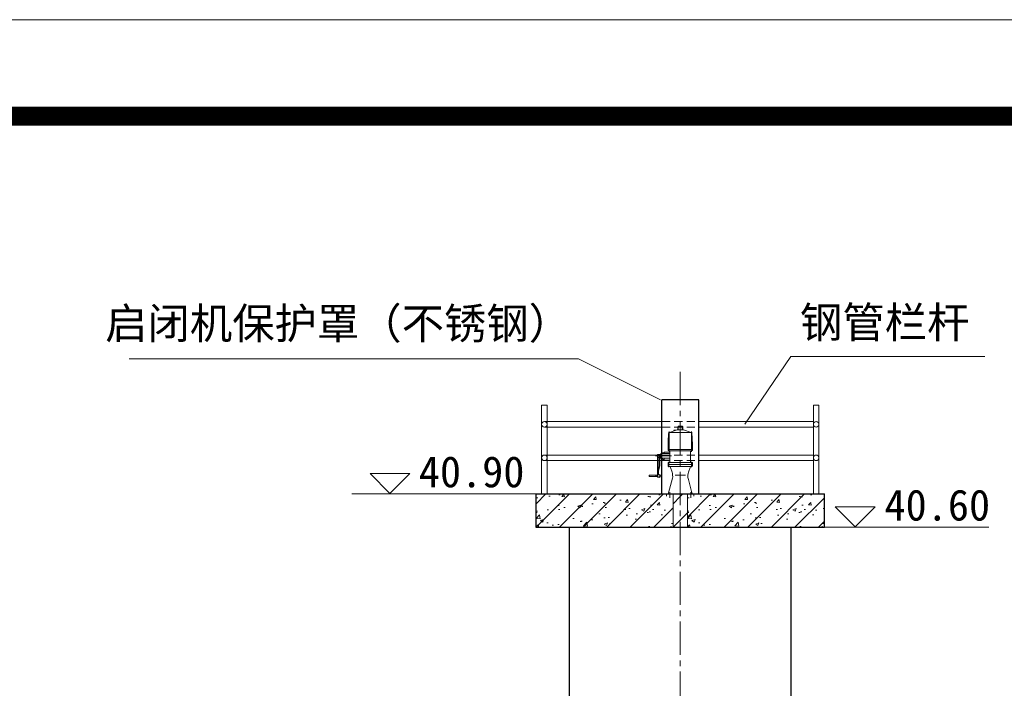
# Model space of a CAD drawing. Extents: x -27255 to 1448651, y 31034 to 8081248.
# Tile 267 of 580: x 583321 to 583409, y 3865162 to 3865222. Entities that reach past the tile are written whole.
import ezdxf
from ezdxf.lldxf.tags import DXFTag

# ---------------------------------------------------------------- set-up
doc = ezdxf.new("R2010")
doc.units = 0
doc.header["$PDMODE"] = 32
doc.header["$PDSIZE"] = 0.2
doc.linetypes.add('CENTER2', pattern=[1.125, 0.75, -0.125, 0.125, -0.125])
doc.linetypes.add('HIDDEN', pattern=[0.375, 0.25, -0.125])
doc.layers.get('0').update_dxf_attribs({"linetype": 'CONTINUOUS'})
doc.layers.get('Defpoints').update_dxf_attribs({"linetype": 'CONTINUOUS'})
for name, color, linetype, lineweight in [('0.09中心线', 1, 'DASHDOT2', 9), ('0.09标注线', 3, 'CONTINUOUS', 9), ('0.13填充', 8, 'CONTINUOUS', 9), ('0.13文字', 3, 'CONTINUOUS', 13), ('0.13轮廓', 4, 'CONTINUOUS', 13), ('0.15红线', 1, 'CONTINUOUS', 15), ('0.30粗线', 7, 'CONTINUOUS', 30), ('图框', 7, 'CONTINUOUS', 20), ('细实线', 3, 'CONTINUOUS', 20), ('细线', 7, 'CONTINUOUS', 15)]:
    doc.layers.add(name, color=color, linetype=linetype, lineweight=lineweight)
doc.styles.add('-仿宋_GB2312', font='FangSong_GB2312.ttf')
tags = doc.linetypes.add('DASHDOT2', pattern=[0.5, 0.25, -0.125, 0, -0.125]).pattern_tags.tags
tags[10:11] = [DXFTag(74, 4), DXFTag(75, 0), DXFTag(340, '0'), DXFTag(46, 1.0), DXFTag(50, 0.0), DXFTag(44, 0.0), DXFTag(45, 0.0)]
tags[8:9] = [DXFTag(74, 4), DXFTag(75, 0), DXFTag(340, '0'), DXFTag(46, 1.0), DXFTag(50, 0.0), DXFTag(44, 0.0), DXFTag(45, 0.0)]
tags[6:7] = [DXFTag(74, 4), DXFTag(75, 0), DXFTag(340, '0'), DXFTag(46, 1.0), DXFTag(50, 0.0), DXFTag(44, 0.0), DXFTag(45, 0.0)]
tags[4:5] = [DXFTag(74, 4), DXFTag(75, 0), DXFTag(340, '0'), DXFTag(46, 1.0), DXFTag(50, 0.0), DXFTag(44, 0.0), DXFTag(45, 0.0)]
doc.dimstyles.new('副本 (3) (2) STANDARD', dxfattribs={"dimtxt": 2.5, "dimasz": 1, "dimexe": 1.2, "dimexo": 1, "dimgap": 0.5, "dimtad": 1, "dimdec": 1, "dimzin": 0, "dimdsep": 46, "dimtxsty": '-仿宋_GB2312', "dimblk": 'ARCHTICK', "dimcen": 0.09, "dimadec": 0, "dimazin": 0, "dimtfac": 1, "dimtdec": 1, "dimtix": 1, "dimtmove": 2, "dimatfit": 3, "dimfxl": 1.2, "dimfxlon": 1, "dimtolj": 1, "dimtzin": 0, "dimarcsym": 0})
pattern_1 = [(45, (583379.6275, 3865176.256), (-1.06066, 1.06066), [])]
pattern_2 = [(45, (583367.2784, 3865176.256), (-1.06066, 1.06066), [])]

# ---------------------------------------------------------------- blocks, each defined once
blk = doc.blocks.new('jhl')
at = {"layer": '细线'}
for p, q in [((51304.9, 30128.6), (51304, 30127.6)), ((51304, 30127.6), (51311.8, 30127.6)), ((51304, 30123.2), (51304, 30127.6)), ((51304.9, 30128.6), (51310.9, 30128.6)), ((51304.9, 30123.2), (51304.9, 30127.6)), ((51310.9, 30128.6), (51311.8, 30127.6)), ((51310.9, 30127.6), (51310.9, 30123.2)), ((51311.8, 30127.6), (51311.8, 30123.2)), ((51325.3, 30119.2), (51290.6, 30119.2)), ((51291.1, 30120.6), (51291.1, 30089.9)), ((51291.5, 30119.2), (51303.1, 30123.2)), ((51303.1, 30123.2), (51312.7, 30123.2)), ((51324.3, 30119.2), (51312.7, 30123.2)), ((51315.5, 30122.2), (51315.8, 30123.2)), ((51315.8, 30123.2), (51317.7, 30122.5)), ((51315.9, 30122.1), (51316.2, 30123.1)), ((51317.4, 30122.6), (51317, 30121.7)), ((51317.7, 30122.5), (51317.4, 30121.6)), ((51324.7, 30120.6), (51324.7, 30089.9)), ((51289.6, 30094.4), (51289.6, 30092.6)), ((51326.2, 30093.4), (51289.6, 30093.4)), ((51290.8, 30091.5), (51325.1, 30091.5)), ((51292.4, 30091.5), (51292.4, 30073.9)), ((51321.2, 30083.9), (51345.2, 30083.9)), ((51323.4, 30091.5), (51323.4, 30073.9)), ((51323.4, 30089.7), (51332.1, 30089.7)), ((51323.4, 30087.4), (51337, 30087.4)), ((51323.4, 30080.4), (51337, 30080.4)), ((51326.2, 30094.4), (51326.2, 30092.6)), ((51332.1, 30089.7), (51337, 30087.4)), ((51332.1, 30089.7), (51332.1, 30087.4)), ((51332.1, 30080.4), (51332.1, 30077.7)), ((51332.1, 30077.7), (51337, 30080.4)), ((51337, 30087.4), (51337, 30080.4)), ((51341.9, 30086.2), (51337, 30086.2)), ((51338.6, 30081.7), (51337, 30081.7)), ((51338.6, 30081.7), (51338.6, 30083.7)), ((51338.6, 30081.7), (51338.6, 30068.9)), ((51339.9, 30083.7), (51339.9, 30068.9)), ((51341.9, 30081.7), (51339.9, 30081.7)), ((51341.9, 30086.2), (51341.9, 30051.7)), ((51289.6, 30069), (51289.6, 30073.9)), ((51289.6, 30073.9), (51326.2, 30073.9)), ((51326.2, 30070.9), (51289.6, 30070.9)), ((51290.8, 30074.9), (51290.8, 30066.9)), ((51325.1, 30067.9), (51290.8, 30067.9)), ((51293.1, 30066.6), (51295.5, 30059.4)), ((51322.7, 30066.6), (51320.3, 30059.4)), ((51323.4, 30077.7), (51332.1, 30077.7)), ((51325, 30074.9), (51325, 30066.9)), ((51326.2, 30073.9), (51326.2, 30069)), ((51338.6, 30068.9), (51340.5, 30060.9)), ((51339.9, 30068.9), (51341.9, 30060.5)), ((51300, 30054.9), (51315.8, 30054.9)), ((51341.9, 30056.2), (51339.7, 30056.2)), ((51339.7, 30056.2), (51339.7, 30051.7)), ((51341.9, 30051.7), (51339.7, 30051.7)), ((51340.5, 30060.9), (51340.5, 30056.2)), ((51354.8, 30055.1), (51341.9, 30055.1)), ((51354.8, 30052.9), (51341.9, 30052.9)), ((51344.1, 30055.1), (51344.1, 30052.9)), ((51344.8, 30055.1), (51344.8, 30052.9)), ((51354.8, 30055.1), (51354.8, 30052.9)), ((51296.2, 30050.4), (51290.4, 30028.3)), ((51319.6, 30050.4), (51325.5, 30028.3)), ((51287.3, 30025.6), (51287.3, 30023.5)), ((51288.4, 30026.7), (51327.4, 30026.7)), ((51292, 30029.4), (51292, 30020.9)), ((51323.8, 30029.4), (51323.8, 30020.9)), ((51328.5, 30025.6), (51328.5, 30023.5))]:
    blk.add_line(p, q, dxfattribs=at)
for centre, radius, start, end in [((51572, 30096.2), 282.4, 175.3154, 180.3692), ((51043.8, 30096.2), 282.4, 359.6308, 4.6846), ((51290.8, 30092.6), 1.12, 180, 270), ((51325.1, 30092.6), 1.12, 270, 0), ((51337.7, 30083.7), 0.938, 0, 90), ((51340.9, 30083.7), 0.938, 90, 180), ((51290.8, 30069), 1.12, 180, 270), ((51291.4, 30066), 1.88, 18.4349, 90), ((51324.4, 30066), 1.88, 90, 161.5651), ((51325.1, 30069), 1.12, 270, 0), ((51277.8, 30053.5), 18.8, 350.3673, 18.4349), ((51338.1, 30053.5), 18.8, 161.5651, 189.6327), ((51339.9, 30053.9), 2.27, 96.7496, 263.2504), ((51288.4, 30025.6), 1.12, 90, 180), ((51288.5, 30028.6), 1.88, 270, 350.3673), ((51327.3, 30028.6), 1.88, 189.6327, 270), ((51327.4, 30025.6), 1.12, 0, 90)]:
    blk.add_arc(centre, radius, start, end, dxfattribs=at)
blk = doc.blocks.new('_ARCHTICK')
at = {"color": 0, "linetype": 'ByBlock', "const_width": 0.15}
blk.add_lwpolyline([(-0.5, -0.5), (0.5, 0.5)], dxfattribs=at)
blk = doc.blocks.new('*D2722')
at = {"layer": '0.09标注线', "color": 0, "lineweight": -2}
for p, q in [((583370.278, 3865157.944), (583370.278, 3865155.574)), ((583390.279, 3865157.948), (583390.279, 3865155.574)), ((583370.278, 3865156.774), (583390.279, 3865156.774))]:
    blk.add_line(p, q, dxfattribs=at)
at = {"layer": 'Defpoints', "color": 0, "lineweight": 13}
for p in [(583370.278, 3865173.256, 2.842), (583390.279, 3865173.256, 2.629), (583390.279, 3865156.774)]:
    blk.add_point(p, dxfattribs=at)
at = {"layer": '0.09标注线', "color": 0, "lineweight": -2, "rotation": 180}
blk.add_blockref('_ARCHTICK', (583370.278, 3865156.774), dxfattribs=at)
at = {"layer": '0.09标注线', "color": 0, "lineweight": -2}
blk.add_blockref('_ARCHTICK', (583390.279, 3865156.774), dxfattribs=at)
at = {"layer": '0.09标注线', "color": 0, "insert": (583380.278, 3865158.524), "char_height": 2.5, "attachment_point": 5, "style": '-仿宋_GB2312'}
blk.add_mtext('\\A1;200', dxfattribs=at)
blk = doc.blocks.new('d4trtg')
at = {"lineweight": 0}
blk.add_line((653868.4, 3902577.34), (658071.24, 3902577.34), dxfattribs=at)
at = {"lineweight": 0, "const_width": 10.01}
blk.add_lwpolyline([(654118.57, 3902527.3), (658021.21, 3902527.3), (658021.21, 3899655.36), (654118.57, 3899655.36)], close=True, dxfattribs=at)

msp = doc.modelspace()

# ---------------------------------------------------------------- hatches: boundary and pattern name
at = {"layer": '0.13填充', "ltscale": 0.005}
h = msp.add_hatch(dxfattribs=at)
h.set_pattern_fill('ANSI31', color=256, scale=12, style=0)
h.set_pattern_definition(pattern_2)
h.paths.add_polyline_path([(583379.62755, 3865179.25602), (583379.10839, 3865179.25602), (583367.27839, 3865179.25602), (583367.27839, 3865176.25602), (583379.62755, 3865176.25602)])
h = msp.add_hatch(dxfattribs=at)
h.set_pattern_fill('AR-CONC', color=256, scale=0.4, style=0)
h.set_pattern_definition([(50, (583367.2784, 3865176.256), (2.86904, -0.251), [0.3, -3.3]), (355, (583367.2784, 3865176.256), (-0.555, 3.0088), [0.24, -2.64]), (100.451, (583367.5175, 3865176.235), (2.31404, 2.75776), [0.25496, -2.80457]), (46.184, (583367.2784, 3865177.056), (4.269, -0.6621), [0.45, -4.95]), (96.636, (583367.634, 3865177.001), (3.7387, 3.8965), [0.3824, -4.2069]), (351.184, (583367.2784, 3865177.056), (3.7386, 3.8965), [0.36, -3.96]), (21, (583367.6784, 3865176.856), (2.38763, -1.61048), [0.3, -3.3]), (326, (583367.6784, 3865176.856), (0.97326, 2.9006), [0.24, -2.64]), (71.451, (583367.8774, 3865176.7218), (3.3609, 1.2901), [0.25496, -2.80457]), (37.5, (583367.2784, 3865176.256), (0.04864, 1.331575), [0, -2.608, 0, -2.68, 0, -2.65]), (7.5, (583367.2784, 3865176.256), (1.05228, 1.57765), [0, -1.528, 0, -2.548, 0, -1.01]), (327.5, (583366.3864, 3865176.256), (2.13529, -0.09022), [0, -1, 0, -3.12, 0, -4.14]), (317.5, (583365.9864, 3865176.256), (2.33274, 0.40042), [0, -1.3, 0, -2.072, 0, -2.94])])
h.paths.add_polyline_path([(583367.27839, 3865179.25602), (583367.27839, 3865176.25602), (583379.62755, 3865176.25602), (583379.62755, 3865179.25602), (583379.10839, 3865179.25602)])
h = msp.add_hatch(dxfattribs=at)
h.set_pattern_fill('ANSI31', color=256, scale=12, style=0)
h.set_pattern_definition(pattern_1)
h.paths.add_polyline_path([(583380.27839, 3865179.25602), (583379.62755, 3865179.25602), (583379.62755, 3865176.25602), (583380.27839, 3865176.25602)])
h = msp.add_hatch(dxfattribs=at)
h.set_pattern_fill('ANSI31', color=256, scale=12, style=0)
h.set_pattern_definition(pattern_1)
h.paths.add_polyline_path([(583380.92924, 3865179.25602), (583380.27839, 3865179.25602), (583380.27839, 3865176.25602), (583380.92924, 3865176.25602)])
h = msp.add_hatch(dxfattribs=at)
h.set_pattern_fill('AR-CONC', color=256, scale=0.4, style=0)
h.set_pattern_definition([(50, (583380.9292, 3865176.256), (2.86904, -0.251), [0.3, -3.3]), (355, (583380.9292, 3865176.256), (-0.555, 3.0088), [0.24, -2.64]), (100.451, (583381.1683, 3865176.235), (2.31404, 2.75776), [0.25496, -2.80457]), (46.184, (583380.9292, 3865177.056), (4.269, -0.6621), [0.45, -4.95]), (96.636, (583381.285, 3865177.001), (3.7387, 3.8965), [0.3824, -4.2069]), (351.184, (583380.9292, 3865177.056), (3.7386, 3.8965), [0.36, -3.96]), (21, (583381.3292, 3865176.856), (2.38763, -1.61048), [0.3, -3.3]), (326, (583381.3292, 3865176.856), (0.97326, 2.9006), [0.24, -2.64]), (71.451, (583381.5282, 3865176.7218), (3.3609, 1.2901), [0.25496, -2.80457]), (37.5, (583380.9292, 3865176.256), (0.04864, 1.331575), [0, -2.608, 0, -2.68, 0, -2.65]), (7.5, (583380.9292, 3865176.256), (1.05228, 1.57765), [0, -1.528, 0, -2.548, 0, -1.01]), (327.5, (583380.0372, 3865176.256), (2.13529, -0.09022), [0, -1, 0, -3.12, 0, -4.14]), (317.5, (583379.6372, 3865176.256), (2.33274, 0.40042), [0, -1.3, 0, -2.072, 0, -2.94])])
edge = h.paths.add_edge_path()
edge.add_line((583393.27839, 3865179.25602), (583381.48793, 3865179.25602))
edge.add_ellipse((583381.44839, 3865179.18852), major_axis=(0.04773, 0.04773), ratio=1, start_angle=315, end_angle=405)
edge.add_ellipse((583381.44216, 3865179.36852), major_axis=(-0.07955, 0.07955), ratio=1, start_angle=54.6327181, end_angle=135)
edge.add_line((583381.44216, 3865179.25602), (583380.92924, 3865179.25602))
edge.add_line((583380.92924, 3865179.25602), (583380.92924, 3865176.25602))
edge.add_line((583380.92924, 3865176.25602), (583393.27839, 3865176.25602))
edge.add_line((583393.27839, 3865176.25602), (583393.27839, 3865179.25602))
h = msp.add_hatch(dxfattribs=at)
h.set_pattern_fill('ANSI31', color=256, scale=12, style=0)
h.set_pattern_definition(pattern_2)
edge = h.paths.add_edge_path()
edge.add_line((583393.27839, 3865179.25602), (583381.48793, 3865179.25602))
edge.add_ellipse((583381.44839, 3865179.18852), major_axis=(0.04773, 0.04773), ratio=1, start_angle=315, end_angle=405)
edge.add_ellipse((583381.44216, 3865179.36852), major_axis=(-0.07955, 0.07955), ratio=1, start_angle=54.6327181, end_angle=135)
edge.add_line((583381.44216, 3865179.25602), (583380.92924, 3865179.25602))
edge.add_line((583380.92924, 3865179.25602), (583380.92924, 3865176.25602))
edge.add_line((583380.92924, 3865176.25602), (583393.27839, 3865176.25602))
edge.add_line((583393.27839, 3865176.25602), (583393.27839, 3865179.25602))

# ---------------------------------------------------------------- linework, layer by layer
at = {"layer": '0.09中心线', "ltscale": 3}
for p, q in [((583379.62755, 3865179.25602, 5.03382), (583379.62755, 3865176.25602, 5.03382)), ((583380.92924, 3865179.25602, 5.03382), (583380.92924, 3865176.25602, 5.03382))]:
    msp.add_line(p, q, dxfattribs=at)
at = {"layer": '0.09标注线'}
for p, q in [((583386.10643, 3865185.55247, 5.37948), (583390.25378, 3865191.65476, 5.37948)), ((583407.73041, 3865191.65476, 5.37948), (583390.25378, 3865191.65476, 5.37948)), ((583371.09916, 3865191.42188, 5.37948), (583330.58969, 3865191.42188, 5.37948)), ((583371.09916, 3865191.42188, 5.37948), (583378.50053, 3865187.72305, 5.37948)), ((583352.30736, 3865181.08495, 5.37948), (583354.09936, 3865179.29295, 5.37948)), ((583352.30736, 3865181.08495, 5.37948), (583355.89136, 3865181.08495, 5.37948)), ((583354.09936, 3865179.29295, 5.37948), (583355.89136, 3865181.08495, 5.37948)), ((583350.66368, 3865179.25602, 5.37948), (583367.27839, 3865179.25602, 5.37948)), ((583394.25726, 3865178.08495, 5.37948), (583396.04926, 3865176.29295, 5.37948)), ((583394.25726, 3865178.08495, 5.37948), (583397.84126, 3865178.08495, 5.37948)), ((583396.04926, 3865176.29295, 5.37948), (583397.84126, 3865178.08495, 5.37948)), ((583393.27839, 3865176.25602, 5.37948), (583408.11372, 3865176.25602, 5.37948))]:
    msp.add_line(p, q, dxfattribs=at)
at = {"layer": '0.13文字', "linetype": 'Continuous', "lineweight": 13}
msp.add_line((582175.00285, 3865221.97935), (587865.89025, 3865221.97935), dxfattribs=at)
at = {"layer": '0.13轮廓', "linetype": 'HIDDEN', "ltscale": 3}
for p, q in [((583378.60634, 3865185.77773, 5.03382), (583381.95045, 3865185.77773, 5.03382)), ((583378.60634, 3865185.27773, 5.03382), (583381.95045, 3865185.27773, 5.03382)), ((583378.60634, 3865182.76554, 5.03382), (583381.95045, 3865182.76554, 5.03382)), ((583378.60634, 3865182.26554, 5.03382), (583381.95045, 3865182.26554, 5.03382))]:
    msp.add_line(p, q, dxfattribs=at)
at = {"layer": '0.15红线'}
for p, q in [((583367.77839, 3865179.25602, 5.37948), (583367.77839, 3865187.25602, 5.37948)), ((583368.27839, 3865187.25602, 5.37948), (583367.77839, 3865187.25602, 5.37948)), ((583368.27839, 3865179.25602, 5.37948), (583368.27839, 3865187.25602, 5.37948)), ((583392.27839, 3865179.25602, 5.37948), (583392.27839, 3865187.25602, 5.37948)), ((583392.27839, 3865187.25602, 5.37948), (583392.77839, 3865187.25602, 5.37948)), ((583392.77839, 3865179.25602, 5.37948), (583392.77839, 3865187.25602, 5.37948)), ((583378.60634, 3865185.77773, 5.37948), (583368.02839, 3865185.77773, 5.37948)), ((583392.27839, 3865185.77773, 5.37948), (583381.95045, 3865185.77773, 5.37948)), ((583378.60634, 3865185.27773, 5.37948), (583368.02839, 3865185.27773, 5.37948)), ((583392.27839, 3865185.27773, 5.37948), (583381.95045, 3865185.27773, 5.37948)), ((583378.60634, 3865182.76554, 5.37948), (583368.02839, 3865182.76554, 5.37948)), ((583392.27839, 3865182.76554, 5.37948), (583381.95045, 3865182.76554, 5.37948)), ((583378.60634, 3865182.26554, 5.37948), (583368.02839, 3865182.26554, 5.37948)), ((583392.27839, 3865182.26554, 5.37948), (583381.95045, 3865182.26554, 5.37948))]:
    msp.add_line(p, q, dxfattribs=at)
for centre in [(583368.02839, 3865185.52773, 5.37948), (583392.52839, 3865185.52773, 5.37948), (583368.02839, 3865182.51554, 5.37948), (583392.52839, 3865182.51554, 5.37948)]:
    msp.add_circle(centre, 0.25, dxfattribs=at)
at = {"layer": '0.30粗线'}
for p, q in [((583378.60634, 3865179.25602, 5.03382), (583378.60634, 3865187.72305, 5.03382)), ((583381.95045, 3865187.72305, 5.03382), (583378.60634, 3865187.72305, 5.03382)), ((583381.95045, 3865179.25602, 5.03382), (583381.95045, 3865187.72305, 5.03382)), ((583367.27839, 3865179.25602, 5.37948), (583393.27839, 3865179.25602, 5.37948)), ((583367.27839, 3865176.25602, 5.37948), (583367.27839, 3865179.25602, 5.37948)), ((583393.27839, 3865176.25602, 5.37948), (583393.27839, 3865179.25602, 5.37948)), ((583367.27839, 3865176.25602, 5.37948), (583393.27839, 3865176.25602, 5.37948)), ((583370.27839, 3865138.25602, 4.4503), (583370.27839, 3865176.25602, 5.32202)), ((583390.28003, 3865134.25602, 4.93438), (583390.27847, 3865176.25602, 5.04816))]:
    msp.add_line(p, q, dxfattribs=at)
at = {"layer": '细实线', "color": 1, "linetype": 'CENTER2', "lineweight": 13, "ltscale": 4}
msp.add_line((583380.27831, 3865133.25602, 5.04879), (583380.27839, 3865190.72305, 5.03382), dxfattribs=at)

# ---------------------------------------------------------------- block references
at = {"layer": '0.15红线', "xscale": -0.06000000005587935, "yscale": 0.06000000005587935, "zscale": 0.06000000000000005}
msp.add_blockref('jhl', (586458.75277, 3863377.65274, 5.03382), dxfattribs=at)
at = {"layer": '图框', "xscale": 0.1736437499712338, "yscale": 0.1736437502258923, "zscale": 0.1736437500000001}
msp.add_blockref('d4trtg', (469486.70868, 3187563.81514), dxfattribs=at)

# ---------------------------------------------------------------- texts
at = {"layer": '0.09标注线', "char_height": 2.8, "style": '-仿宋_GB2312'}
for s, insert, width, attachment_point in [('启闭机保护罩（不锈钢）', (583370.43156, 3865196.02484, 5.37948), 43.5701994, 3), ('{\\C3;钢管栏杆}', (583406.35139, 3865196.11941, 2.4201), 36.4941781, 3), ('40.90', (583356.70379, 3865182.6598, 5.37948), 19.1229125, 1), ('40.60', (583398.69076, 3865179.6598, 5.37948), 19.1229125, 1)]:
    msp.add_mtext(s, dxfattribs=dict(at, insert=insert, width=width, attachment_point=attachment_point))

# ---------------------------------------------------------------- dimensions: what is measured, and where the dimension line sits
at = {"layer": '0.09标注线'}
dim = msp.add_linear_dim(base=(583390.27858, 3865156.77445, 2.41127), p1=(583370.27839, 3865173.25602, 5.2532), p2=(583390.27858, 3865173.25602, 5.04003), dimstyle='副本 (3) (2) STANDARD', override={"dimdec": 0, "dimlfac": 10}, dxfattribs=at)
dim.commit()
dim.dimension.update_dxf_attribs({"geometry": '*D2722', "text_midpoint": (583380.27849, 3865158.52445, 2.41127)})

doc.saveas('drawing.dxf')
